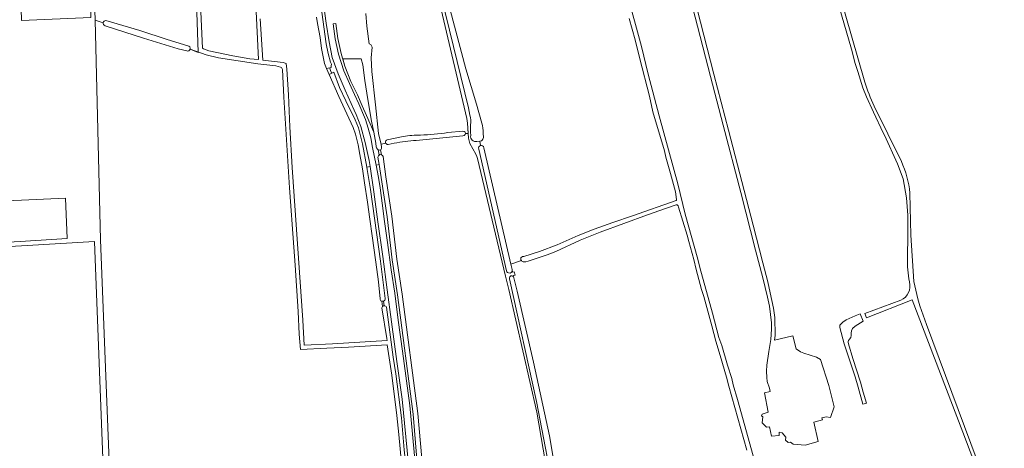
# Model space of a CAD drawing. Header units: metres. Extents: x 209813 to 223847, y 571801 to 587119.
# Tile 610 of 656: x 218727 to 219458, y 581458 to 581776. Entities that reach past the tile are written whole.
import ezdxf

# ---------------------------------------------------------------- set-up
doc = ezdxf.new("R2010")
doc.units = ezdxf.units.M
for name, color, linetype, lineweight in [('B-RO-GR-BEPLANTING_CULTUUR_BOSPLANTSOEN-GV', 8, 'Continuous', 0), ('B-RO-GR-BOUWLAND-GV', 8, 'Continuous', 0), ('B-RO-GR-GRAS-GV', 8, 'Continuous', 0), ('B-RO-OG-WEG-GV', 8, 'Continuous', 0), ('B-RO-VH-VERHARDING_OPEN-GV', 8, 'Continuous', 0)]:
    doc.layers.add(name, color=color, linetype=linetype, lineweight=lineweight)

msp = doc.modelspace()

# ---------------------------------------------------------------- linework, layer by layer
at = {"layer": 'B-RO-GR-BEPLANTING_CULTUUR_BOSPLANTSOEN-GV', "flags": 128}
msp.add_lwpolyline([(218966.971, 581747.22), (218968.387, 581741.627), (218972.959, 581730.341), (218977.766, 581720.358), (218981.203, 581712.245), (218984.474, 581705.099), (218989.858, 581692.736), (218988.224, 581700.792), (218986.775, 581709.451), (218984.817, 581721.609), (218983.302, 581731.052), (218981.677, 581742.83), (218980.54, 581747.22)], close=True, dxfattribs=at)
for points in [[(219018.837, 581390.245), (219021.23, 581390.481), (219010.974, 581494.643), (219007.068, 581522.491), (219003.08, 581551.963), (218999.827, 581575.851), (218996.545, 581600.551), (218993.029, 581626.292), (218989.961, 581648.428), (218987.137, 581667.364), (218984.64, 581666.869)], [(218984.64, 581666.869), (218984.943, 581665.149), (218987.439, 581650.098), (218995.005, 581596.931), (218998.439, 581569.25)], [(219027.879, 581394.426), (219021.966, 581450.226), (219019.157, 581483.609), (219007.452, 581572.065), (219003.625, 581597.986), (218999.847, 581629.843), (218995.404, 581659.018), (218993.854, 581668.696), (218991.701, 581668.269), (218993.521, 581659.111), (218994.647, 581651.343), (218996.042, 581640.072), (218997.93, 581626.491), (219000.08, 581610.777), (219002.911, 581590.57), (219005.425, 581573.233), (219008.102, 581553.204), (219011.251, 581530.23), (219016.582, 581489.816), (219026.134, 581388.661), (219028.16, 581388.845), (219029.068, 581389.81), (219029.595, 581389.834), (219029.273, 581393.011)], [(218997.165, 581567.356), (218997.591, 581564.011)], [(218999.341, 581562.837), (219004.187, 581525.692), (219006.149, 581513.508), (219010.354, 581480.721), (219012.511, 581457.069), (219015.214, 581431.699), (219018.687, 581397.049)]]:
    msp.add_lwpolyline(points, dxfattribs=at)
at = {"layer": 'B-RO-GR-BEPLANTING_CULTUUR_BOSPLANTSOEN-GV'}
for points in [[(218998.439, 581569.25, -0.3244244), (218997.165, 581567.356)], [(218997.591, 581564.011, -0.3424535), (218999.341, 581562.837)]]:
    msp.add_lwpolyline(points, format="xyb", dxfattribs=at)
at = {"layer": 'B-RO-GR-BOUWLAND-GV', "flags": 128}
for points in [[(219046.541, 581783.422), (219058.092, 581739.806), (219066.213, 581713.603), (219070.142, 581699.439)], [(218789.098, 581773.961), (218783.045, 581775.805), (218787.225, 581612.919), (218795.702, 581391.516)], [(219099.461, 581597.499), (219099.143, 581598.042), (219099.143, 581599.39), (219100.313, 581600.372), (219101.362, 581600.465), (219112.92, 581604.28), (219125.889, 581609.208), (219141.543, 581616.048), (219153.504, 581620.896), (219167.303, 581625.767), (219181.926, 581630.727), (219214.206, 581642.045), (219214.626, 581642.355), (219214.626, 581642.741), (219213.763, 581648.458), (219210.181, 581662.063), (219206.74, 581674.313), (219205.525, 581678.835), (219197.037, 581707.937), (219194.394, 581719.484), (219187.213, 581747.082), (219183.819, 581761.331), (219179.471, 581777.136)], [(218851.191, 581753.024), (218844.847, 581754.663), (218818.98, 581762.562), (218790.604, 581771.763)], [(219015.473, 581397.165), (219012.078, 581431.035), (219008.519, 581468.316), (219007.004, 581482.401), (219003.234, 581512.53), (218999.957, 581534.829), (218971.261, 581533.327), (218955.18, 581532.501), (218935.435, 581531.436), (218934.489, 581542.866), (218933.804, 581559.793), (218931.592, 581594.028), (218930.516, 581607.395), (218927.389, 581651.471), (218923.163, 581718.594), (218922.139, 581739.255), (218921.715, 581740.252), (218921.382, 581740.709), (218920.664, 581741.09), (218917.259, 581741.877), (218903.953, 581743.464), (218874.759, 581748.01), (218865.552, 581750.093), (218853.609, 581754.274)], [(219071.163, 581692.031), (219071.217, 581688.907)], [(219069.803, 581686.415), (219068.481, 581686.173), (219069.033, 581682.803)], [(219071.533, 581681.216), (219091.714, 581594.894)], [(219266.646, 581456.684), (219253.329, 581504.403), (219251.758, 581510.855), (219246.93, 581527.044), (219243.758, 581537.553), (219240.665, 581548.963), (219234.715, 581570.815), (219233.123, 581576.067), (219229.121, 581590.841), (219227.33, 581598.192), (219223.802, 581611.707), (219222.446, 581616.266), (219216.092, 581637.222), (219215.674, 581638.194), (219215.065, 581638.749), (219214.22, 581638.749), (219206.426, 581636.125), (219193.033, 581631.408), (219157.803, 581618.607), (219143.048, 581612.583), (219125.028, 581604.128), (219118.626, 581601.728), (219104.587, 581596.976), (219102.746, 581596.425), (219100.789, 581596.425), (219099.737, 581597.027), (219099.461, 581597.499), (219091.714, 581594.894), (219092.671, 581590.801), (219092.692, 581590.086), (219092.989, 581588.928), (219094.015, 581589.16), (219094.742, 581586.547), (219093.452, 581586.382), (219093.485, 581585.356), (219093.839, 581584.662), (219096.278, 581574.866), (219108.479, 581522.056), (219120.315, 581467.385), (219128.089, 581422.012)]]:
    msp.add_lwpolyline(points, dxfattribs=at)
at = {"layer": 'B-RO-GR-BOUWLAND-GV'}
for points in [[(218790.604, 581771.763, -0.4164002), (218789.098, 581773.961)], [(218853.609, 581754.274, -0.4068552), (218851.191, 581753.024)], [(219070.142, 581699.439, -0.0719591), (219071.163, 581692.031)], [(219071.217, 581688.907, -0.3213835), (219069.803, 581686.415)], [(219069.033, 581682.803, -0.4584172), (219071.533, 581681.216)]]:
    msp.add_lwpolyline(points, format="xyb", dxfattribs=at)
at = {"layer": 'B-RO-GR-GRAS-GV', "flags": 128}
for points in [[(218850.825, 581970.842), (218850.751, 581971.868), (218847.241, 581970.371), (218824.614, 581960.096), (218827.1, 581917.01), (218807.279, 581915.574), (218809.416, 581879.828), (218787.501, 581878.958), (218787.236, 581878.852), (218787.183, 581878.058), (218786.23, 581878.163), (218786.441, 581872.55), (218783.634, 581872.602), (218783.634, 581871.543), (218781.781, 581871.49), (218781.887, 581872.338), (218778.066, 581872.499), (218778.162, 581863.586), (218779.181, 581862.032), (218779.563, 581859.938), (218782.499, 581797.071), (218783.045, 581775.805), (218789.098, 581773.961)], [(218884.849, 581930.926), (218881.255, 581934.102), (218855.142, 581933.023), (218856.47, 581895.709), (218858.923, 581893.783), (218857.345, 581888.529), (218856.962, 581886.373), (218856.603, 581885.819), (218858.711, 581830.393), (218861.679, 581782.037), (218862.745, 581755.076), (218863.627, 581754.491), (218867.416, 581753.038), (218885.332, 581749.373), (218897.917, 581747.175), (218904.318, 581746.59), (218898.223, 581874.304), (218896.552, 581906.643), (218896.196, 581917.171)], [(218853.609, 581754.274), (218859.699, 581751.967), (218858.524, 581781.681), (218855.556, 581830.033), (218852.848, 581885.797)], [(219385.958, 581599.55), (219386.247, 581616.68), (219386.089, 581631.126), (219385.295, 581644.091), (219382.649, 581658.061), (219378.471, 581669.355), (219368.862, 581690.424), (219367.993, 581692.215), (219360.691, 581707.614), (219355.611, 581719.044), (219352.753, 581725.712), (219349.102, 581737.777), (219347.157, 581743.788), (219344.286, 581754.314), (219322.194, 581831.044), (219306.848, 581882.373), (219306.637, 581884.032), (219307.386, 581884.478), (219307.783, 581884.875), (219308.378, 581884.955), (219309.267, 581884.9), (219320.496, 581847.82), (219354.218, 581729.885)], [(219177.563, 581796.427), (219188.526, 581756.203), (219193.549, 581735.673), (219201.589, 581704.77), (219215.573, 581654.489), (219221.071, 581631.944), (219230.352, 581598.565), (219231.939, 581592.288), (219241.31, 581558.559), (219246.02, 581540.391), (219248.3, 581534.539), (219252.311, 581519.798), (219255.562, 581509.871), (219256.505, 581505.252), (219259.712, 581494.4), (219275.25, 581439.306)], [(219059.864, 581691.818), (219059.442, 581699.548), (219058.902, 581702.784), (219039.928, 581783.649)], [(219229.949, 581784.05), (219242.255, 581735.895), (219253.025, 581694.341), (219271.401, 581623.765), (219278.553, 581595.704), (219282.306, 581581.699), (219284.158, 581573.483), (219286.46, 581562.239), (219287.488, 581555.147), (219287.685, 581541.957), (219287.207, 581538.5), (219300.775, 581541.519), (219303.42, 581531.994), (219306.595, 581529.745), (219308.977, 581528.819), (219318.369, 581525.908), (219321.28, 581524.188), (219327.484, 581504.693), (219331.439, 581488.868), (219328.8, 581481.094), (219325.572, 581481.518), (219322.502, 581480.83), (219322.926, 581479.242), (219316.364, 581477.655), (219319.773, 581463.262), (219310.085, 581460.512), (219301.039, 581461.35), (219299.166, 581462.732), (219297.314, 581462.521), (219295.356, 581464.161), (219295.674, 581466.436), (219292.969, 581469.684), (219290.654, 581470.037), (219290.786, 581467.788), (219284.965, 581467.127), (219283.643, 581474.138), (219281.227, 581473.951), (219278.211, 581477.126), (219278.634, 581481.518), (219277.629, 581482.311), (219278.105, 581483.423), (219282.497, 581485.01), (219279.727, 581499.28), (219283.926, 581500.25), (219283.476, 581502.788), (219281.836, 581507.788), (219281.479, 581510.753), (219281.392, 581515.309), (219281.664, 581519.799), (219283.049, 581530.045), (219284.588, 581538.909), (219285.074, 581546.504), (219285.042, 581551.18), (219283.467, 581563.763), (219282.176, 581570.265), (219278.534, 581584.682), (219273.079, 581605.299), (219262.294, 581647.968), (219249.18, 581697.96), (219239.785, 581734.064), (219226.429, 581785.788)], [(218791.089, 581775.479), (218816.309, 581768.068), (218836.602, 581761.459), (218851.838, 581756.836)], [(218905.689, 581776.773), (218907.551, 581746.244), (218922.73, 581744.556), (218924.919, 581743.632), (218925.358, 581739.516), (218926.571, 581720.387), (218927.609, 581696.584), (218929.327, 581666.486), (218937.244, 581553.367), (218938.245, 581534.582), (218959.366, 581535.573), (218999.947, 581538.098), (218999.708, 581539.637), (218995.994, 581562.367)], [(218954.844, 581739.964), (218953.29, 581743.673), (218951.192, 581754.837), (218950.065, 581762.884), (218948.14, 581773.417), (218947.283, 581777.96)], [(218984.026, 581780.807), (218984.813, 581771.424), (218986.486, 581758.269), (218987.631, 581757.715), (218988.705, 581755.866), (218988.055, 581747.837), (218988.372, 581737.875), (218991.088, 581713.092), (218993.394, 581691.859), (218994.843, 581685.488), (218995.377, 581683.936)], [(218994.554, 581569.141), (218993.409, 581581.645), (218991.344, 581596.268), (218988.769, 581615.943), (218987.04, 581628.219), (218985.208, 581640.907), (218983.089, 581655.268), (218981.523, 581665.529), (218979.653, 581676.21), (218978.333, 581683.33), (218976.295, 581691.236), (218974.621, 581696.189), (218969.987, 581706.284), (218963.876, 581719.261), (218956.73, 581735.465)], [(219361.154, 581711.978), (219381.402, 581671.093)], [(218999.799, 581687.109), (219011.789, 581689.507)], [(219056.105, 581690.015), (219021.432, 581686.598)], [(219044.865, 581692.407), (219055.992, 581693.489)], [(219159.712, 581272.476), (219159.472, 581273.734), (219137.803, 581412.72), (219123.625, 581411.276), (219110.793, 581484.962), (219090.178, 581575.915), (219087.727, 581585.958), (219066.867, 581673.098), (219066.384, 581674.748), (219065.717, 581676.397), (219061.226, 581684.406), (219060.2, 581688.194), (219059.864, 581691.818), (219057.937, 581691.714)], [(218998.791, 581684.581), (218995.377, 581683.936), (218995.43, 581683.783), (218995.667, 581681.585), (218995.623, 581680.701), (218995.255, 581679.714), (218994.839, 581679.568)], [(219005.069, 581684.569), (219000.512, 581683.626)], [(218994.839, 581679.568), (218993.989, 581679.269), (218993.177, 581679.669), (218994.023, 581675.811)], [(218995.562, 581675.988), (218994.839, 581679.568)], [(218996.925, 581674.801), (218998.871, 581659.502), (219003.315, 581630.312), (219007.094, 581598.448), (219010.919, 581572.551), (219022.638, 581483.985), (219025.451, 581450.557), (219031.36, 581394.795)], [(219387.776, 581647.575), (219388.341, 581616.426), (219390.637, 581582.041), (219393.711, 581569.184), (219395.14, 581563.945), (219400.061, 581550.134), (219442.447, 581436.469), (219476.737, 581345.505), (219477.69, 581342.806), (219477.372, 581341.853), (219476.102, 581341.377), (219475.467, 581342.171), (219426.89, 581470.124), (219389.405, 581568.446), (219355.614, 581554.986), (219354.274, 581558.105), (219380.963, 581568.19)], [(218698.572, 581405.121), (218712.062, 581405.1), (218718.554, 581399.376), (218731.079, 581391.478), (218790.627, 581393.449), (218790.942, 581399.243), (218782.765, 581611.718), (218728.42, 581608.338), (218626.754, 581602.693), (218626.893, 581598.377), (218628.81, 581598.432), (218630.949, 581519.568), (218631.403, 581497.486), (218634.232, 581410.082)], [(218995.935, 581567.321), (218996.355, 581563.357)]]:
    msp.add_lwpolyline(points, dxfattribs=at)
for points in [[(218747.11, 581836.458), (218748.557, 581836.51), (218749.133, 581819.979), (218727.156, 581818.413), (218728.501, 581775.61), (218779.939, 581777.796), (218779.503, 581796.931), (218776.997, 581850.572), (218750.507, 581845.545), (218750.856, 581839.413), (218746.955, 581839.191)], [(218956.73, 581735.465), (218958.715, 581736.491), (218957.877, 581738.31), (218957.207, 581740.462), (218954.844, 581739.964)], [(218762.352, 581613.757), (218761.081, 581643.813), (218689.891, 581640.622), (218689.891, 581641.931), (218688.751, 581664.319), (218625.849, 581661.108), (218627.522, 581606.038), (218727.546, 581611.592)], [(219340.387, 581553.488), (219347.045, 581556.347), (219350.927, 581557.973), (219353.04, 581552.397), (219347.039, 581548.843), (219345.125, 581547.129), (219344.387, 581545.46), (219344.051, 581543.696), (219344.128, 581541.959), (219343.791, 581540.393), (219342.968, 581539.265), (219342.077, 581538.211), (219341.844, 581537.386), (219341.828, 581536.934), (219342.096, 581535.648), (219345.454, 581524.851), (219351.159, 581507.356), (219353.162, 581499.83), (219355.468, 581491.578), (219352.855, 581490.848), (219349.298, 581503.578), (219347.017, 581511.237), (219338.865, 581535.618), (219335.658, 581547.798), (219335.658, 581549.486), (219338.079, 581551.887)]]:
    msp.add_lwpolyline(points, close=True, dxfattribs=at)
at = {"layer": 'B-RO-GR-GRAS-GV'}
for points in [[(218789.098, 581773.961, -0.3822447), (218791.089, 581775.479)], [(218851.838, 581756.836, -0.4986323), (218853.609, 581754.274)], [(219354.218, 581729.885, 0.023401), (219361.154, 581711.978)], [(219011.789, 581689.507, -0.0509545), (219024.599, 581690.628)], [(219024.599, 581690.628, 0.0354562), (219044.865, 581692.407)], [(219021.432, 581686.598, 0.0286685), (219005.069, 581684.569)], [(219381.402, 581671.093, -0.07777), (219387.776, 581647.575)], [(219387.342, 581581.626, -0.0545487), (219385.958, 581599.55)], [(219380.963, 581568.19, 0.3868785), (219387.342, 581581.626)]]:
    msp.add_lwpolyline(points, format="xyb", dxfattribs=at)
for centre, radius, start, end in [((219056.194, 581691.756), 1.743, 267.063391, 98.366236), ((219000.378, 581685.413), 1.792, 108.854796, 275.019742), ((218994.992, 581673.957), 2.109, 23.575686, 120.321137), ((218996.481, 581569.169), 1.927, 180.842232, 309.397209), ((218997.708, 581562.296), 1.719, 93.88971, 177.616916)]:
    msp.add_arc(centre, radius, start, end, dxfattribs=at)
at = {"layer": 'B-RO-OG-WEG-GV', "flags": 128}
for points in [[(218951.236, 581781.715), (218954.69, 581758.362), (218956.169, 581751.028), (218957.899, 581744.685), (218958.438, 581743.239), (218958.392, 581742.045), (218958.221, 581740.622), (218957.207, 581740.462), (218957.877, 581738.31), (218958.715, 581736.491), (218960.208, 581737.263), (218964.564, 581725.956), (218969.079, 581716.117), (218976.127, 581702.022), (218978.454, 581695.922), (218981.617, 581684.011), (218984.64, 581666.869), (218987.137, 581667.364), (218986.482, 581671.756), (218983.402, 581685.18), (218980.302, 581697.054), (218976.86, 581705.954), (218975.45, 581709.149), (218968.629, 581724.029), (218963.421, 581736.072), (218959.076, 581748.195), (218956.766, 581759.793), (218954.496, 581773.576), (218952.055, 581791.854)], [(218994.023, 581675.811), (218993.099, 581679.707), (218992.582, 581680.169), (218992.041, 581681.135), (218991.799, 581681.988), (218991.493, 581684.676), (218989.858, 581692.736), (218984.474, 581705.099), (218981.203, 581712.245), (218977.766, 581720.358), (218972.959, 581730.341), (218968.387, 581741.627), (218965.777, 581751.112), (218963.193, 581762.368), (218961.642, 581773.319), (218959.657, 581773.072), (218961.226, 581761.996), (218963.841, 581750.603), (218967.805, 581738.352), (218971.833, 581728.945), (218975.628, 581720.605), (218978.755, 581713.861), (218983.682, 581702.199), (218985.768, 581695.705), (218987.679, 581688.474), (218989.056, 581681.368), (218991.701, 581668.269), (218993.854, 581668.696), (218992.957, 581674.297)]]:
    msp.add_lwpolyline(points, dxfattribs=at)
at = {"layer": 'B-RO-OG-WEG-GV'}
msp.add_lwpolyline([(218992.957, 581674.297, -0.2346732), (218994.023, 581675.811)], format="xyb", dxfattribs=at)
at = {"layer": 'B-RO-VH-VERHARDING_OPEN-GV', "flags": 128}
for points in [[(219042.963, 581784.381), (219039.928, 581783.649), (219058.902, 581702.784), (219059.442, 581699.548), (219060.2, 581688.194), (219061.226, 581684.406), (219065.717, 581676.397), (219066.384, 581674.748), (219066.867, 581673.098), (219087.727, 581585.958), (219090.178, 581575.915), (219110.793, 581484.962), (219123.625, 581411.276)], [(219061.145, 581705.262), (219060.099, 581710.811), (219043.277, 581779.566), (219042.542, 581782.203)], [(219061.825, 581690.243), (219061.62, 581692.73)], [(219069.033, 581682.803), (219068.481, 581686.173), (219066.38, 581685.788)], [(219125.129, 581417.211), (219110.766, 581492.964), (219090.542, 581583.822), (219090.542, 581584.629), (219090.806, 581585.456), (219091.618, 581586.09), (219092.427, 581586.084), (219092.989, 581585.819), (219093.485, 581585.356), (219093.452, 581586.382), (219094.742, 581586.547), (219094.015, 581589.16), (219092.989, 581588.928), (219092.692, 581590.086), (219092.361, 581589.226), (219091.865, 581588.598), (219091.194, 581588.193), (219089.98, 581588.267), (219089.186, 581588.697), (219088.723, 581589.094), (219088.289, 581589.754), (219067.781, 581680.22)]]:
    msp.add_lwpolyline(points, dxfattribs=at)
at = {"layer": 'B-RO-VH-VERHARDING_OPEN-GV'}
for points in [[(219061.697, 581698.2, 0.1211582), (219061.145, 581705.262)], [(219061.62, 581692.73, -0.0352713), (219061.697, 581698.2)], [(219066.38, 581685.788, -0.513216), (219061.825, 581690.243)], [(219067.781, 581680.22, -0.4379935), (219069.033, 581682.803)]]:
    msp.add_lwpolyline(points, format="xyb", dxfattribs=at)

doc.saveas('drawing.dxf')
